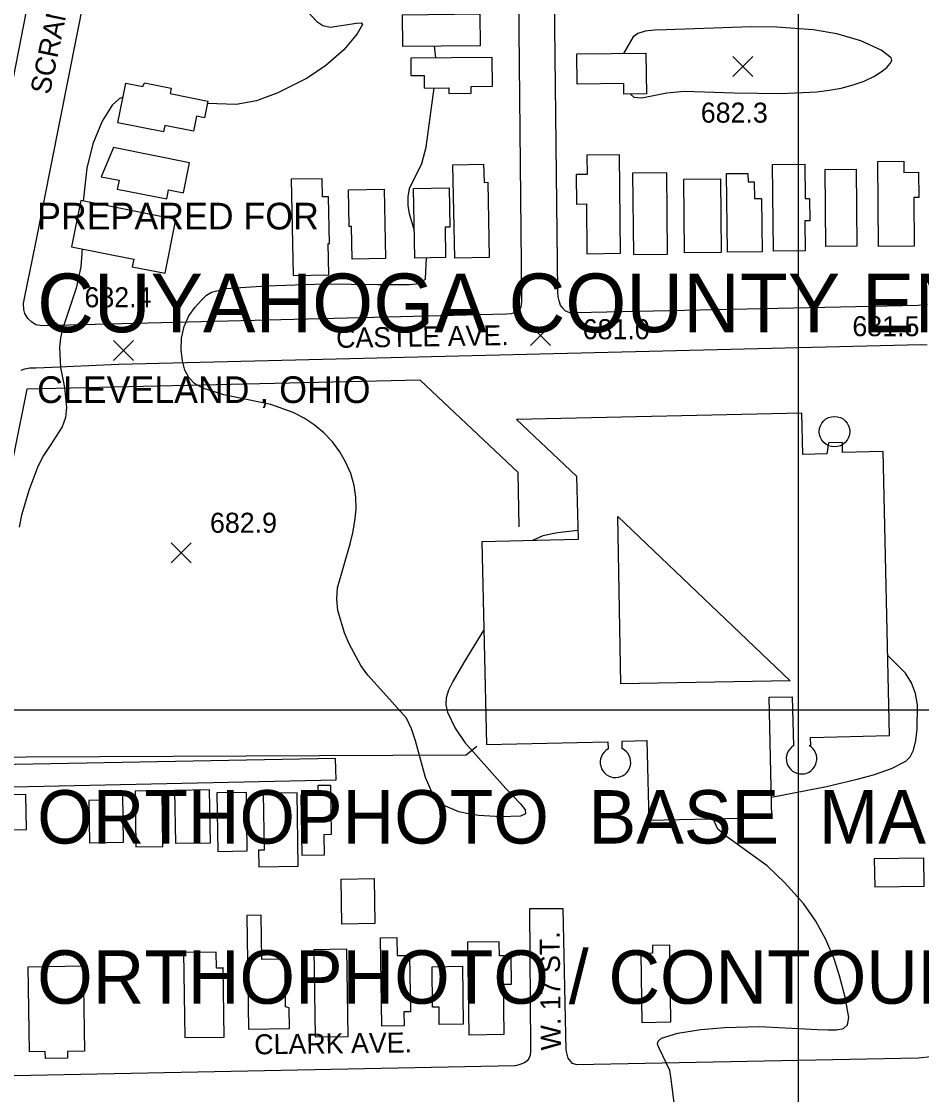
# Model space of a CAD drawing. Extents: x 79600 to 91800, y 75600 to 84400.
# Drawn here: x 85418 to 86092, y 78712 to 79516 of the extents above; entities that cross this region are included whole.
import ezdxf

# ---------------------------------------------------------------- set-up
doc = ezdxf.new("R2010")
doc.units = 0
for name, color, linetype in [('080-085$0$TI_CCLOGO', 7, 'Continuous'), ('080-085$0$TI_ORTHO_BM', 7, 'Continuous'), ('080-085$0$TI_ORTHO_CBM', 7, 'Continuous'), ('080-090$0$BLDG', 7, 'Continuous'), ('080-090$0$GRID', 7, 'Continuous'), ('080-090$0$INTER', 7, 'Continuous'), ('080-090$0$RECREATION', 7, 'Continuous'), ('080-090$0$ROAD', 7, 'Continuous'), ('080-090$0$ROAD-NAME', 7, 'Continuous'), ('080-090$0$SPOTMARK', 7, 'Continuous'), ('080-090$0$SPOTS', 7, 'Continuous')]:
    doc.layers.add(name, color=color, linetype=linetype)

# ---------------------------------------------------------------- blocks, each defined once
blk = doc.blocks.new('080-090$0$SPOTS')
at = {"layer": '080-090$0$SPOTMARK'}
for p, q in [((-0.5, -0.5), (0.5, 0.5)), ((-0.5, 0.5), (0.5, -0.5))]:
    blk.add_line(p, q, dxfattribs=at)

msp = doc.modelspace()

# ---------------------------------------------------------------- linework, layer by layer
at = {"layer": '080-090$0$BLDG'}
for points in [[(85703.67, 79497.29), (85762.03, 79497.88), (85761.79, 79521.24), (85703.43, 79520.64)], [(85709.92, 79475.29), (85719.88, 79475.4), (85719.98, 79465.98), (85738.29, 79466.17), (85738.33, 79461.91), (85755.17, 79462.08), (85755.12, 79467.2), (85771.12, 79467.37), (85770.9, 79488.9), (85709.79, 79488.28)], [(85869.44, 79461.41), (85869.36, 79469.29), (85834.37, 79468.93), (85834.14, 79491.57), (85885.99, 79492.1), (85886.3, 79461.59)], [(85555.26, 79443.66), (85549.32, 79444.84), (85547.09, 79433.63), (85525.64, 79437.9), (85524.68, 79433.06), (85490.39, 79439.9), (85496.31, 79469.59), (85509.22, 79467.02), (85510.36, 79469.76), (85530.37, 79465.77), (85529.59, 79461.84), (85557.77, 79456.23)], [(85528.41, 79389.69), (85539.5, 79387.48), (85544, 79410.05), (85487.26, 79421.36), (85478.03, 79399.52), (85491.34, 79396.87), (85490.02, 79390.22), (85527.04, 79382.84)], [(85841.8, 79415.56), (85841.94, 79401.23), (85833.72, 79401.15), (85833.95, 79379.06), (85841.36, 79379.14), (85841.74, 79341.88), (85866.98, 79342.14), (85866.22, 79415.81)], [(85741.36, 79408.49), (85764.44, 79408.94), (85764.71, 79395.32), (85767.56, 79395.38), (85768.67, 79339.12), (85742.74, 79338.61)], [(86005.03, 79408.9), (86005.29, 79383.19), (86008.62, 79383.23), (86008.79, 79366.49), (86004.99, 79366.45), (86005.22, 79343.97), (85981.58, 79343.72), (85980.91, 79408.65)], [(86043.4, 79405.26), (86043.99, 79347.4), (86020.77, 79347.16), (86020.18, 79405.03)], [(86079.17, 79411.23), (86079.26, 79402.81), (86090.25, 79402.92), (86090.45, 79383.99), (86086.56, 79383.95), (86086.93, 79347.54), (86060.24, 79347.27), (86059.59, 79411.03)], [(85647.93, 79349.39), (85648.95, 79349.41), (85648.26, 79384.53), (85643.64, 79384.44), (85643.37, 79398.06), (85620.33, 79397.6), (85621.75, 79325.54), (85648.39, 79326.06)], [(85875.97, 79402.14), (85876.59, 79341.26), (85902.22, 79341.52), (85901.6, 79402.41)], [(85941.75, 79397.87), (85942.32, 79342.85), (85914.82, 79342.57), (85914.26, 79397.59)], [(85962.39, 79402.05), (85962.46, 79395.61), (85967.12, 79395.66), (85967.25, 79383.12), (85972.53, 79383.17), (85972.94, 79343.16), (85947.04, 79342.89), (85946.44, 79401.89)], [(85665.5, 79362.27), (85663.79, 79362.23), (85663.24, 79389.78), (85689.99, 79390.3), (85691.02, 79338.36), (85665.98, 79337.86)], [(85711.9, 79390.61), (85738.54, 79391.14), (85739.12, 79361.7), (85735.53, 79361.63), (85735.97, 79339.08), (85712.92, 79338.63)], [(85502.31, 79337.75), (85501.18, 79332.08), (85525.86, 79327.16), (85533.88, 79367.4), (85462.65, 79381.6), (85455.76, 79347.03)], [(85864.99, 79145.1), (85993.94, 79021.77), (85867.2, 79019.54)], [(85524.23, 78897.8), (85523.61, 78939.43), (85503.39, 78939.13), (85504.02, 78897.49)], [(85559.79, 78900.62), (85559.19, 78940.15), (85532.96, 78939.75), (85533.56, 78900.22)], [(85640.65, 78936.77), (85640.55, 78943.62), (85649.64, 78943.76), (85650.2, 78906.66), (85644.63, 78906.57), (85644.86, 78891.37), (85628.4, 78891.12), (85627.72, 78936.57)], [(85421.62, 78936.8), (85373.27, 78936.07), (85373.67, 78909.89), (85422.02, 78910.61)], [(85494.69, 78901), (85494.14, 78937.34), (85480.47, 78937.13), (85480.54, 78932.48), (85468.81, 78932.31), (85469.29, 78900.62)], [(85587.38, 78894.44), (85586.72, 78938.2), (85564.65, 78937.87), (85565.31, 78894.11)], [(85599.34, 78937.57), (85599.97, 78895.08), (85595.87, 78895.02), (85596.06, 78882.49), (85625.53, 78882.93), (85624.71, 78937.95)], [(86094.11, 78889.17), (86057.05, 78888.61), (86057.37, 78867.46), (86094.43, 78868.02)], [(85682.47, 78873.77), (85682.97, 78840.1), (85658.28, 78839.73), (85657.77, 78873.4)], [(85618.88, 78776.98), (85616.08, 78777.8), (85615.54, 78813.42), (85598.23, 78813.16), (85597.73, 78846.27), (85587.11, 78846.11), (85588.39, 78760.93), (85619.11, 78761.4)], [(85699.49, 78829.57), (85699.7, 78816.07), (85708.95, 78816.21), (85709.58, 78774.03), (85704.7, 78773.96), (85704.86, 78763.36), (85688.28, 78763.11), (85687.28, 78829.38)], [(85779.81, 78757.16), (85779.25, 78794.61), (85785.41, 78794.7), (85785.09, 78815.93), (85776.34, 78815.8), (85776.18, 78826.44), (85752.3, 78826.08), (85753.34, 78756.77)], [(85569.34, 78806.9), (85569.5, 78806.73), (85564.36, 78806.66), (85564.18, 78818.74), (85539.72, 78818.37), (85540.68, 78754.63), (85570.12, 78755.07)], [(85637.34, 78820.41), (85638.32, 78755.21), (85663.06, 78755.58), (85662.08, 78820.78)], [(85904.74, 78766.32), (85903.87, 78823.8), (85890.89, 78823.61), (85890.98, 78817.85), (85882.05, 78817.72), (85882.83, 78765.99)], [(85452.62, 78744.33), (85452.7, 78739.11), (85436.17, 78738.86), (85436.09, 78744.25), (85424.31, 78744.07), (85423.36, 78807.67), (85464.44, 78808.29), (85465.4, 78744.52)], [(85731.23, 78764.42), (85731.03, 78777.52), (85726.21, 78777.45), (85725.75, 78807.74), (85748.51, 78808.08), (85749.16, 78764.69)]]:
    msp.add_lwpolyline(points, close=True, dxfattribs=at)
for points in [[(86033.34, 79192.93), (86033.17, 79200.42), (86022.72, 79200.19), (86021.46, 79191.96), (86003.5, 79191.55), (86002.81, 79222.44), (85789.1, 79217.66), (85834.05, 79175.1), (85835.11, 79127.71), (85763.08, 79126.1), (85766.49, 78974.11), (85857.54, 78976.15), (85857.66, 78970.85)], [(86008.17, 78973.48), (86009.44, 78973.51), (86009.3, 78979.56), (86068.5, 78980.89), (86063.74, 79193.62), (86033.34, 79192.93)], [(85868.26, 78971.07), (85868.13, 78976.69), (85886.75, 78977.11), (85888.09, 78917.44), (85980.34, 78919.51), (85978.32, 79009.58), (85995.61, 79009.97), (85996.43, 78973.22), (85996.45, 78973.22)]]:
    msp.add_lwpolyline(points, dxfattribs=at)
msp.add_circle((86027.2, 79208.56), 11.43, dxfattribs=at)
for centre, start, end in [((85863.18, 78960.84), 118.88873, 63.57633), ((86002.53, 78963.55), 122.13843, 60.42622)]:
    msp.add_arc(centre, 11.43, start, end, dxfattribs=at)
at = {"layer": '080-090$0$GRID'}
for p, q in [((86000, 80000), (86000, 76000)), ((90000, 79000), (85000, 79000))]:
    msp.add_line(p, q, dxfattribs=at)
at = {"layer": '080-090$0$INTER'}
msp.add_line((85728.6, 79488.47), (85727.63, 79497.53), dxfattribs=at)
for points in [[(85556.85, 79568.4), (85557.03, 79565.17), (85557.51, 79561.71), (85561.35, 79558.14), (85586.13, 79552.18), (85599.7, 79548.68), (85612.67, 79542.83), (85618.85, 79538.3), (85639.59, 79515.74), (85644.04, 79512.76), (85649.45, 79511.53), (85669.3, 79514.57), (85672.77, 79514.79), (85673.81, 79513.64), (85669.81, 79506.44), (85659.77, 79494.67), (85646.29, 79482.88), (85632.28, 79473.44), (85610.34, 79462.48), (85594.19, 79456.46), (85579.18, 79453.66), (85557.42, 79454.49)], [(85952, 79462.3), (85987.22, 79461.81), (86013.92, 79463.21), (86023.14, 79464.25), (86032.32, 79465.89), (86041.26, 79468.26), (86049.53, 79471.23), (86056.66, 79474.56), (86062.27, 79478.02), (86066.36, 79481.34), (86069.02, 79484.22), (86070.27, 79486.52), (86069.78, 79488.64), (86062.11, 79494.32), (86047.01, 79501.33), (86029.08, 79506.48), (86011.19, 79509.45), (85984.05, 79511.45), (85964.87, 79511.77), (85901.05, 79509.45), (85892.49, 79509.41), (85885.31, 79508.66), (85880.04, 79506.85), (85876.39, 79504.22), (85869.22, 79491.93)], [(85712.52, 79359.02), (85708.95, 79371.73), (85708.02, 79378), (85707.95, 79384.44), (85708.79, 79390.59), (85718.07, 79409.39), (85721.41, 79421.61), (85727.46, 79466.06)], [(85874.45, 79461.47), (85877.03, 79459.2), (85882.88, 79458.56), (85901.59, 79462.34), (85914.95, 79463.64), (85952, 79462.3)], [(85494.21, 79459.05), (85491.47, 79457.97), (85486.18, 79453.2), (85478.75, 79441.04), (85471.82, 79424.04), (85467.23, 79405.92), (85464.56, 79381.21)], [(85463.79, 79345.43), (85462.66, 79331.91), (85459.29, 79316.14), (85451.29, 79292.09), (85449.06, 79285.44), (85447.47, 79278.79), (85446.71, 79271.69), (85447.52, 79256.67), (85450.42, 79241.67), (85452, 79226.66), (85451.18, 79219.23), (85448.79, 79212.04), (85439.67, 79198.15), (85434.67, 79190.68), (85430.47, 79182.4), (85423.82, 79164.36), (85418.31, 79146.1), (85416.58, 79137.06)], [(85764.56, 79060.1), (85749.62, 79035.52), (85741.26, 79021.38), (85738.17, 79014.85), (85736.48, 79009.12), (85736.23, 79003.8), (85737.39, 78998.36), (85743.1, 78986.37), (85750.23, 78975.67), (85780.98, 78941.21), (85792.12, 78929.73), (85795.46, 78925.34), (85795.68, 78922.21), (85791.97, 78920.48), (85777.22, 78919.89), (85760.75, 78921.01), (85753, 78922.16), (85745.85, 78923.81), (85734.17, 78928.63), (85729.95, 78931.91), (85726.58, 78936.19), (85720.98, 78949.48), (85713.37, 78976.99), (85710.45, 78985.84), (85706.6, 78993.84), (85689.36, 79013.05), (85677.7, 79026.09), (85672.53, 79033.37), (85663.79, 79049.55), (85660.22, 79057.97), (85655.17, 79074.66), (85654.36, 79083.03), (85655.05, 79091.48), (85664.35, 79124.54), (85666.48, 79132.84), (85668.05, 79141.49), (85668.85, 79150.38), (85668.67, 79159.38), (85667.34, 79168.33), (85664.87, 79177.1), (85661.3, 79185.55), (85656.68, 79193.55), (85651.11, 79200.97), (85644.7, 79207.67), (85637.57, 79213.57), (85629.89, 79218.62), (85621.84, 79222.83), (85605.07, 79228.89), (85569.91, 79236.11), (85554.09, 79241.01), (85547.96, 79244.55), (85543.55, 79249.04), (85540.64, 79254.66), (85538.83, 79261.57), (85537.89, 79269.77), (85538.14, 79278.63), (85540.01, 79287.35), (85543.69, 79295.23), (85548.38, 79301.92), (85553.01, 79307.15), (85556.86, 79310.78), (85560.58, 79313.13), (85571.3, 79315.67), (85601.43, 79317.75), (85645.2, 79319.22), (85685.28, 79318.9), (85708.67, 79318.9), (85714.26, 79319.33), (85718.28, 79320.55), (85720.77, 79323.09), (85721.64, 79338.8)], [(85834.96, 79134.51), (85819.67, 79132.88), (85808.7, 79130.6), (85801.03, 79126.95)], [(85980, 78934.75), (86021.31, 78942.8), (86044.29, 78948.13), (86056.4, 78951.55), (86070.03, 78956.33), (86080.6, 78961.63), (86083.93, 78965.06), (86086.32, 78970.04), (86088.04, 78977.12), (86089.14, 78985.69), (86089.29, 79003.92), (86087.88, 79012.52), (86084.94, 79020.48), (86080.32, 79027.59), (86067.16, 79040.92)], [(85907.86, 78699.91), (85904.54, 78725.16), (85903.93, 78730.02), (85895.85, 78746.71), (85894.65, 78749.66), (85895.06, 78752.05), (85897.66, 78754.15), (85909.99, 78758), (85927.14, 78760.74), (85944.97, 78762.2), (85970.86, 78762.83), (86014.8, 78760.7), (86022.32, 78760.37), (86028.84, 78760.35), (86033.89, 78761.37), (86036.99, 78764.29), (86037.85, 78769.69), (86035.24, 78785.02), (86031.03, 78800.94), (86026.95, 78813.75), (86020.84, 78828.16), (86013.18, 78841.89), (86003.91, 78855.01), (85990.01, 78870.54), (85976.68, 78883.19), (85946.35, 78905.4), (85939.8, 78910.83), (85936.22, 78918.52)]]:
    msp.add_lwpolyline(points, dxfattribs=at)
at = {"layer": '080-090$0$RECREATION'}
msp.add_lwpolyline([(85791.04, 79137.34), (85790.28, 79178.06), (85716.84, 79247.05), (85422.32, 79240.35), (85366.71, 78964.66), (85751.44, 78966.5), (85759.43, 78972.89)], dxfattribs=at)
at = {"layer": '080-090$0$ROAD'}
for p, q in [((85820.06, 79313.59), (85814.15, 79839.22)), ((85787.35, 79835.06), (85792.85, 79309.3)), ((85451.15, 79674.33), (85381.86, 79319.63)), ((85428.83, 79348.68), (85475.07, 79581.73)), ((85420.76, 79309.9), (85428.83, 79348.68)), ((85419.84, 79304.51), (85420.76, 79309.9)), ((85792.85, 79309.3), (85792.8, 79306.12)), ((85820.27, 79309.57), (85820.06, 79313.59)), ((85821.06, 79306.51), (85820.27, 79309.57)), ((85419.92, 79300.08), (85419.84, 79304.51)), ((85420.84, 79297.02), (85419.92, 79300.08)), ((85792.32, 79301.69), (85790.75, 79299.09)), ((85792.8, 79306.12), (85792.32, 79301.69)), ((85822.12, 79303.31), (85821.06, 79306.51)), ((85823.47, 79301.22), (85822.12, 79303.31)), ((85825.37, 79299.11), (85823.47, 79301.22)), ((86089.93, 79303.08), (85833.38, 79297.46)), ((86096.87, 79303.8), (86089.93, 79303.08)), ((85423.13, 79293.24), (85420.84, 79297.02)), ((85425.73, 79290.71), (85423.13, 79293.24)), ((85781.44, 79296.6), (85433.85, 79287.81)), ((85785.04, 79296.82), (85781.44, 79296.6)), ((85788.24, 79297.74), (85785.04, 79296.82)), ((85790.75, 79299.09), (85788.24, 79297.74)), ((85827.16, 79298.25), (85825.37, 79299.11)), ((85828.95, 79297.53), (85827.16, 79298.25)), ((85833.38, 79297.46), (85828.95, 79297.53)), ((85429.02, 79288.58), (85425.73, 79290.71)), ((85433.85, 79287.81), (85429.02, 79288.58)), ((85491.02, 79259.1), (86092.25, 79273.82)), ((86092.25, 79273.82), (86096.54, 79273.62)), ((85417.97, 79254.55), (85420.89, 79255.61)), ((85420.89, 79255.61), (85424.64, 79256.38)), ((85424.64, 79256.38), (85429.08, 79256.45)), ((85429.08, 79256.45), (85435.17, 79256.64)), ((85435.17, 79256.64), (85491.02, 79259.1)), ((85653.49, 78963.72), (85365.09, 78958.18)), ((85653.93, 78947.65), (85653.49, 78963.72)), ((85363.16, 78941.31), (85653.93, 78947.65)), ((85823.89, 78851.14), (85798.69, 78850.98)), ((85798.69, 78850.98), (85799.58, 78747.1)), ((85826.14, 78745.31), (85823.89, 78851.14)), ((85799.58, 78747.1), (85799.54, 78744.33)), ((85798.35, 78738.95), (85797.08, 78737.31)), ((85799.22, 78741.43), (85798.35, 78738.95)), ((85799.54, 78744.33), (85799.22, 78741.43)), ((85827.85, 78739.19), (85826.14, 78745.31)), ((85830.97, 78735.26), (85827.85, 78739.19)), ((86089.86, 78739.32), (85834.15, 78734.29)), ((86099.7, 78740.14), (86089.86, 78739.32)), ((85787.76, 78733.38), (85319.11, 78724.16)), ((85788.02, 78733.43), (85787.76, 78733.38)), ((85789.27, 78733.83), (85788.02, 78733.43)), ((85792.19, 78734.61), (85789.27, 78733.83)), ((85794.98, 78735.82), (85792.19, 78734.61)), ((85797.08, 78737.31), (85794.98, 78735.82)), ((85834.15, 78734.29), (85830.97, 78735.26))]:
    msp.add_line(p, q, dxfattribs=at)

# ---------------------------------------------------------------- block references
at = {"layer": '080-090$0$SPOTMARK', "xscale": 15, "yscale": 15}
for p in [(85958.53, 79482.01), (85806.97, 79280.68), (85494.79, 79269.37), (85537.77, 79117.81)]:
    msp.add_blockref('080-090$0$SPOTS', p, dxfattribs=at)

# ---------------------------------------------------------------- texts
at = {"layer": '080-085$0$TI_CCLOGO'}
for s, height, p in [('PREPARED FOR', 20, (85430, 79360)), ('CUYAHOGA COUNTY ENGINEER', 44, (85430, 79283)), ('CLEVELAND , OHIO', 20, (85430, 79230))]:
    msp.add_text(s, height=height, dxfattribs=at).set_placement(p)
at = {"layer": '080-085$0$TI_ORTHO_BM'}
msp.add_text('ORTHOPHOTO  BASE  MAP', height=40, dxfattribs=at).set_placement((85430, 78900))
at = {"layer": '080-085$0$TI_ORTHO_CBM'}
msp.add_text('ORTHOPHOTO / CONTOUR BASE MAP', height=40, dxfattribs=at).set_placement((85430, 78780))
at = {"layer": '080-090$0$ROAD-NAME'}
for s, rotation, p in [('SCRANTON RD.', 78.30521, (85439.42, 79460.53)), ('CASTLE AVE.', 0.93907, (85654.05, 79271.27)), ('W. 17 ST.', 90.65918, (85822.35, 78745.15)), ('CLARK AVE.', 0.74364, (85592.7, 78742.03))]:
    msp.add_text(s, height=15, rotation=rotation, dxfattribs=at).set_placement(p)
at = {"layer": '080-090$0$SPOTS'}
for s, p in [('682.3', (85927.07, 79440.03)), ('682.4', (85465.45, 79301.73)), ('681.0', (85838.63, 79277.79)), ('681.5', (86040.62, 79280.06)), ('682.9', (85559.46, 79132.81))]:
    msp.add_text(s, height=15, dxfattribs=at).set_placement(p)

doc.saveas('drawing.dxf')
